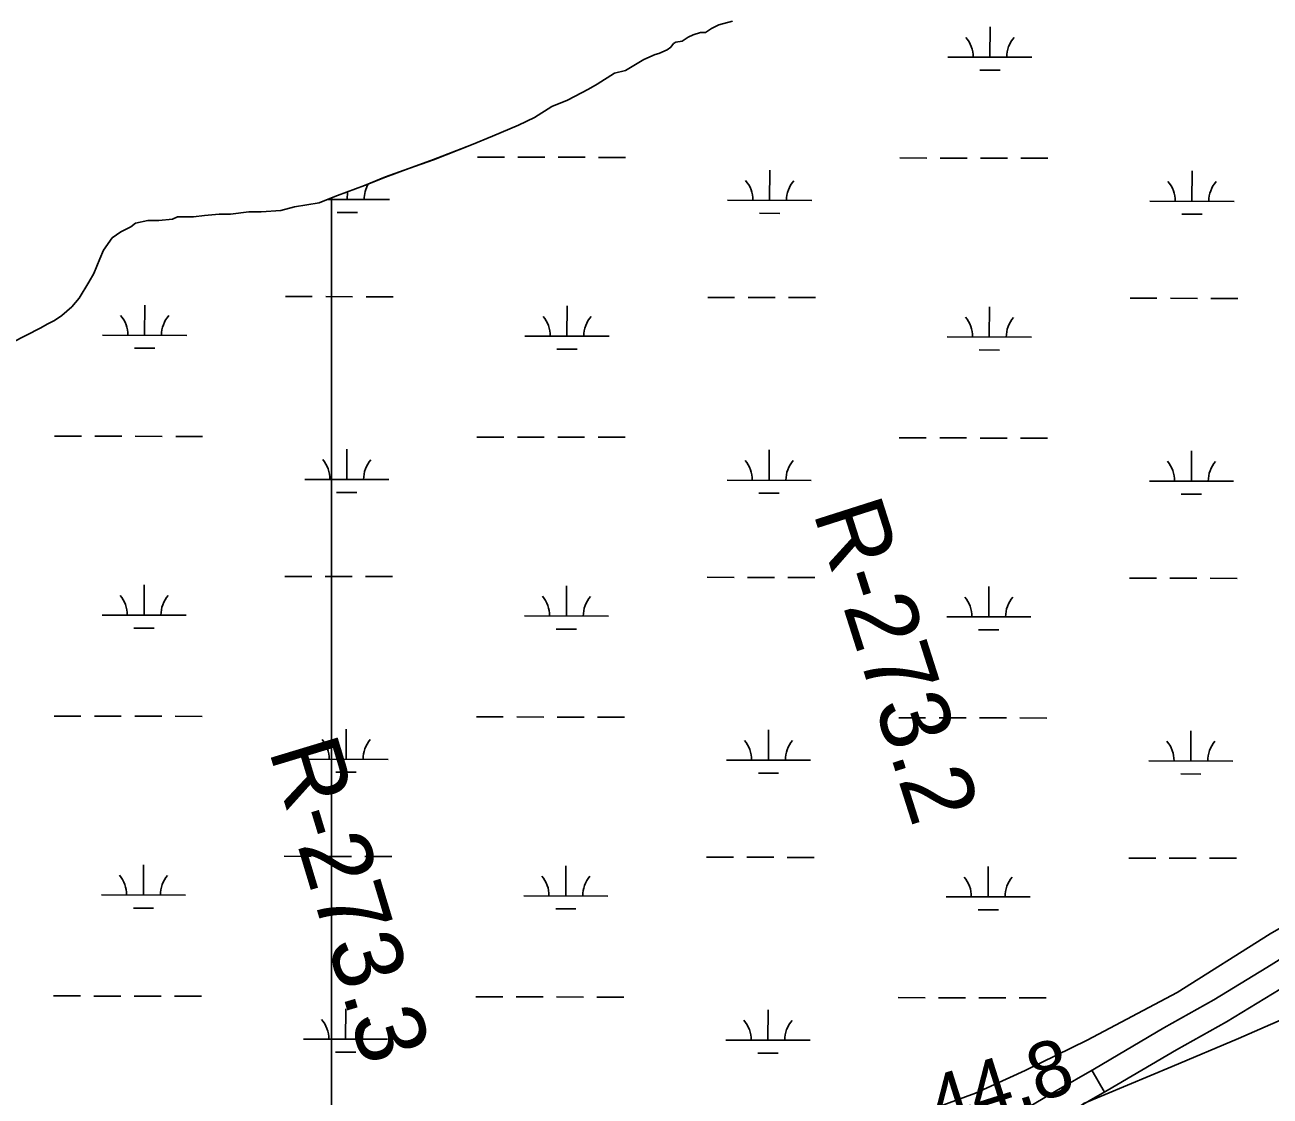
# Model space of a CAD drawing. Extents: x 3187622 to 3225504, y 800805 to 826213.
# Drawn here: x 3216479 to 3217959, y 814451 to 815725 of the extents above; entities that cross this region are included whole.
import ezdxf

# ---------------------------------------------------------------- set-up
doc = ezdxf.new("R2010")
doc.units = 0
for name, color, linetype in [('V-RIVR-RANG', 7, 'Continuous'), ('V-RIVR-RANG-IDEN', 7, 'Continuous'), ('V-ROAD-CNTR', 7, 'Continuous'), ('V-SITE-VEGE', 7, 'Continuous'), ('V-TOPO-MINR', 7, 'Continuous'), ('V-WETL-SWMP', 7, 'Continuous')]:
    doc.layers.add(name, color=color, linetype=linetype)

msp = doc.modelspace()

# ---------------------------------------------------------------- linework, layer by layer
at = {"layer": 'V-ROAD-CNTR'}
msp.add_line((3217747.1, 814482), (3217762, 814455.9), dxfattribs=at)
for points in [[(3217665.1, 814434.1), (3217704.6, 814457.6), (3217750.2, 814483.8), (3217832.5, 814532.5), (3217892, 814565.6), (3217955, 814604.1), (3218002.9, 814633.8)], [(3217719.7, 814431.7), (3217765.3, 814457.9), (3217847.5, 814506.5), (3217907.1, 814539.7), (3217970.7, 814578.6)]]:
    msp.add_lwpolyline(points, dxfattribs=at)
at = {"layer": 'V-SITE-VEGE'}
for p, q in [((3217303.8, 815724.5), (3217295.1, 815720.1)), ((3217319.9, 815729), (3217303.8, 815724.5)), ((3217267.3, 815709.8), (3217260, 815705.4)), ((3217273.1, 815712.8), (3217267.3, 815709.8)), ((3217281.9, 815715.7), (3217273.1, 815712.8)), ((3217287.7, 815715.7), (3217281.9, 815715.7)), ((3217295.1, 815720.1), (3217287.7, 815715.7)), ((3217242.4, 815695.1), (3217232.2, 815690.7)), ((3217246.8, 815698.1), (3217242.4, 815695.1)), ((3217249.7, 815702.5), (3217246.8, 815698.1)), ((3217252.6, 815703.9), (3217249.7, 815702.5)), ((3217260, 815705.4), (3217252.6, 815703.9)), ((3217214.6, 815683.4), (3217192.7, 815670.2)), ((3217227.8, 815689.3), (3217214.6, 815683.4)), ((3217232.2, 815690.7), (3217227.8, 815689.3)), ((3217179.5, 815667.2), (3217159.1, 815654)), ((3217192.7, 815670.2), (3217179.5, 815667.2)), ((3217148.8, 815648.1), (3217124, 815634.9)), ((3217159.1, 815654), (3217148.8, 815648.1)), ((3217124, 815634.9), (3217105, 815627.6)), ((3217105, 815627.6), (3217084.5, 815614.3)), ((3217065.5, 815605.5), (3217034.8, 815592.3)), ((3217084.5, 815614.3), (3217065.5, 815605.5)), ((3217034.8, 815592.3), (3217009.9, 815582)), ((3217009.9, 815582), (3216964.6, 815564.3)), ((3216964.6, 815564.3), (3216935.3, 815554)), ((3216935.3, 815554), (3216907.5, 815543.7)), ((3216882.7, 815533.5), (3216850.5, 815521.7)), ((3216907.5, 815543.7), (3216882.7, 815533.5)), ((3216850.5, 815521.7), (3216843.4, 815518.8)), ((3216843.4, 815518.8), (3216843.4, 813515.6))]:
    msp.add_line(p, q, dxfattribs=at)
msp.add_lwpolyline([(3216843.4, 813515.6), (3216843.4, 815518.8), (3216828.6, 815512.9), (3216799.3, 815508.4), (3216783.2, 815504), (3216759.8, 815502.5), (3216745.2, 815502.5), (3216723.2, 815499.5), (3216710, 815499.5), (3216692.5, 815498), (3216679.3, 815496.5), (3216660.3, 815496.4), (3216654.4, 815493.5), (3216638.3, 815492), (3216625.2, 815492), (3216610.5, 815489), (3216604.7, 815484.6), (3216593, 815478.7), (3216582.8, 815471.4), (3216572.5, 815456.7), (3216568.2, 815446.5), (3216560.9, 815428.9), (3216555.1, 815418.7), (3216543.4, 815399.6), (3216534.6, 815389.3), (3216522.9, 815379.1), (3216514.2, 815373.2), (3216505.4, 815368.8), (3216498.1, 815364.4), (3216463, 815346.8)], dxfattribs=at)
at = {"layer": 'V-TOPO-MINR'}
msp.add_lwpolyline([(3217999.9, 814554.2), (3217921.3, 814520), (3217842.5, 814486.6), (3217736.2, 814442.2)], dxfattribs=at)
at = {"layer": 'V-WETL-SWMP'}
for p, q in [((3217303.8, 815724.5), (3217295.1, 815720.1)), ((3217625.8, 815686.2), (3217625.9, 815722.2)), ((3217267.3, 815709.8), (3217260, 815705.4)), ((3217273.1, 815712.8), (3217267.3, 815709.8)), ((3217281.9, 815715.7), (3217273.1, 815712.8)), ((3217287.8, 815715.7), (3217281.9, 815715.7)), ((3217295.1, 815720.1), (3217287.8, 815715.7)), ((3217242.4, 815695.1), (3217232.2, 815690.7)), ((3217246.8, 815698.1), (3217242.4, 815695.1)), ((3217249.7, 815702.5), (3217246.8, 815698.1)), ((3217252.6, 815704), (3217249.7, 815702.5)), ((3217260, 815705.4), (3217252.6, 815704)), ((3217214.6, 815683.4), (3217192.7, 815670.2)), ((3217227.8, 815689.3), (3217214.6, 815683.4)), ((3217232.2, 815690.7), (3217227.8, 815689.3)), ((3217575.8, 815686.3), (3217675.8, 815686.1)), ((3217179.5, 815667.2), (3217159.1, 815654)), ((3217192.7, 815670.2), (3217179.5, 815667.2)), ((3217613.8, 815670.8), (3217637.8, 815670.8)), ((3217148.8, 815648.1), (3217124, 815634.9)), ((3217159.1, 815654), (3217148.8, 815648.1)), ((3217124, 815634.9), (3217105, 815627.6)), ((3217105, 815627.6), (3217084.5, 815614.3)), ((3217065.5, 815605.5), (3217034.8, 815592.3)), ((3217084.5, 815614.3), (3217065.5, 815605.5)), ((3217034.8, 815592.3), (3217009.9, 815582)), ((3217009.9, 815582), (3216964.6, 815564.4)), ((3216964.6, 815564.4), (3216935.3, 815554)), ((3217016.8, 815567.4), (3217048.8, 815567.4)), ((3217064.8, 815567.3), (3217096.8, 815567.3)), ((3217112.8, 815567.2), (3217144.8, 815567.2)), ((3217160.8, 815567.1), (3217192.8, 815567.1)), ((3217518.7, 815566.4), (3217550.7, 815566.3)), ((3217566.7, 815566.3), (3217598.7, 815566.2)), ((3217614.7, 815566.2), (3217646.7, 815566.1)), ((3217662.7, 815566.1), (3217694.7, 815566)), ((3216935.3, 815554), (3216907.5, 815543.8)), ((3217364, 815516), (3217364.1, 815552)), ((3217865.9, 815514.9), (3217866, 815550.9)), ((3216882.7, 815533.5), (3216850.5, 815521.7)), ((3216907.5, 815543.8), (3216882.7, 815533.5)), ((3216850.5, 815521.7), (3216828.6, 815512.9)), ((3216839, 815517), (3216912.1, 815516.9)), ((3216862.1, 815517), (3216862.2, 815525.9)), ((3217314, 815516.1), (3217414, 815515.9)), ((3217815.9, 815515), (3217915.9, 815514.8)), ((3216745.2, 815502.5), (3216723.2, 815499.5)), ((3216759.8, 815502.5), (3216745.2, 815502.5)), ((3216783.2, 815504), (3216759.8, 815502.5)), ((3216799.3, 815508.4), (3216783.2, 815504)), ((3216828.6, 815512.9), (3216799.3, 815508.4)), ((3216850.1, 815501.6), (3216874.1, 815501.5)), ((3217352, 815500.6), (3217376, 815500.5)), ((3216610.5, 815489), (3216604.7, 815484.6)), ((3216625.2, 815492), (3216610.5, 815489)), ((3216638.3, 815492), (3216625.2, 815492)), ((3216654.4, 815493.5), (3216638.3, 815492)), ((3216660.3, 815496.4), (3216654.4, 815493.5)), ((3216679.3, 815496.5), (3216660.3, 815496.4)), ((3216692.5, 815498), (3216679.3, 815496.5)), ((3216710, 815499.5), (3216692.5, 815498)), ((3216723.2, 815499.5), (3216710, 815499.5)), ((3217853.9, 815499.5), (3217877.9, 815499.5)), ((3216582.8, 815471.4), (3216572.6, 815456.8)), ((3216593, 815478.7), (3216582.8, 815471.4)), ((3216604.7, 815484.6), (3216593, 815478.7)), ((3216572.6, 815456.8), (3216568.2, 815446.5)), ((3216568.2, 815446.5), (3216560.9, 815428.9)), ((3216560.9, 815428.9), (3216555.1, 815418.7)), ((3216555.1, 815418.7), (3216543.4, 815399.6)), ((3216543.4, 815399.6), (3216534.6, 815389.4)), ((3216788.5, 815401.7), (3216820.5, 815401.6)), ((3216836.5, 815401.6), (3216868.5, 815401.5)), ((3216884.5, 815401.5), (3216916.5, 815401.4)), ((3217290.4, 815400.7), (3217322.4, 815400.6)), ((3217338.4, 815400.6), (3217370.4, 815400.5)), ((3217386.4, 815400.5), (3217418.4, 815400.4)), ((3217792.3, 815399.7), (3217824.3, 815399.6)), ((3217840.3, 815399.6), (3217872.3, 815399.5)), ((3217888.3, 815399.5), (3217920.3, 815399.4)), ((3216534.6, 815389.4), (3216522.9, 815379.1)), ((3216621.3, 815355.6), (3216621.4, 815391.6)), ((3217123.2, 815354.6), (3217123.3, 815390.6)), ((3217625.1, 815353.6), (3217625.2, 815389.6)), ((3216505.4, 815368.8), (3216498.1, 815364.4)), ((3216514.2, 815373.2), (3216505.4, 815368.8)), ((3216522.9, 815379.1), (3216514.2, 815373.2)), ((3216498.1, 815364.4), (3216463, 815346.8)), ((3216571.3, 815355.7), (3216671.3, 815355.5)), ((3217073.2, 815354.7), (3217173.2, 815354.5)), ((3217575.1, 815353.7), (3217675.1, 815353.5)), ((3216609.3, 815340.2), (3216633.3, 815340.2)), ((3217111.2, 815339.2), (3217135.2, 815339.1)), ((3217613.1, 815338.2), (3217637.1, 815338.1)), ((3216514.2, 815235.8), (3216546.2, 815235.7)), ((3216562.2, 815235.7), (3216594.2, 815235.6)), ((3216610.2, 815235.6), (3216642.2, 815235.5)), ((3216658.2, 815235.5), (3216690.2, 815235.4)), ((3217016.2, 815234.7), (3217048.2, 815234.7)), ((3217064.2, 815234.6), (3217096.2, 815234.6)), ((3217112.2, 815234.5), (3217144.2, 815234.5)), ((3217160.2, 815234.4), (3217192.2, 815234.4)), ((3217518.1, 815233.7), (3217550.1, 815233.7)), ((3217566.1, 815233.6), (3217598.1, 815233.6)), ((3217614.1, 815233.5), (3217646.1, 815233.5)), ((3216861.5, 815184.3), (3216861.5, 815220.3)), ((3217363.4, 815183.3), (3217363.4, 815219.3)), ((3217662.1, 815233.4), (3217694.1, 815233.4)), ((3217865.3, 815182.3), (3217865.3, 815218.3)), ((3216811.5, 815184.4), (3216911.5, 815184.2)), ((3217313.4, 815183.4), (3217413.4, 815183.2)), ((3217815.3, 815182.4), (3217915.3, 815182.2)), ((3216849.4, 815168.9), (3216873.4, 815168.9)), ((3217351.3, 815167.9), (3217375.3, 815167.8)), ((3217853.2, 815166.9), (3217877.2, 815166.8)), ((3216620.7, 815022.9), (3216620.7, 815058.9)), ((3216787.8, 815069), (3216819.8, 815069)), ((3216835.8, 815068.9), (3216867.8, 815068.9)), ((3216883.8, 815068.8), (3216915.8, 815068.8)), ((3217122.6, 815021.9), (3217122.6, 815057.9)), ((3217289.7, 815068), (3217321.7, 815067.9)), ((3217337.7, 815067.9), (3217369.7, 815067.8)), ((3217385.7, 815067.8), (3217417.7, 815067.8)), ((3217624.5, 815020.9), (3217624.5, 815056.9)), ((3217791.6, 815067), (3217823.6, 815066.9)), ((3217839.6, 815066.9), (3217871.6, 815066.8)), ((3217887.6, 815066.8), (3217919.6, 815066.7)), ((3216570.7, 815023), (3216670.7, 815022.8)), ((3217072.6, 815022), (3217172.6, 815021.8)), ((3217574.5, 815021), (3217674.5, 815020.8)), ((3216608.6, 815007.5), (3216632.6, 815007.5)), ((3217110.5, 815006.5), (3217134.5, 815006.5)), ((3217612.4, 815005.5), (3217636.4, 815005.4)), ((3216513.6, 814903.1), (3216545.6, 814903)), ((3216561.6, 814903), (3216593.6, 814902.9)), ((3216609.6, 814902.9), (3216641.6, 814902.8)), ((3216657.6, 814902.8), (3216689.6, 814902.7)), ((3217015.5, 814902.1), (3217047.5, 814902)), ((3217063.5, 814902), (3217095.5, 814901.9)), ((3217111.5, 814901.9), (3217143.5, 814901.8)), ((3217159.5, 814901.8), (3217191.5, 814901.7)), ((3217517.4, 814901), (3217549.4, 814901)), ((3217565.4, 814900.9), (3217597.4, 814900.9)), ((3217613.4, 814900.9), (3217645.4, 814900.8)), ((3217661.4, 814900.8), (3217693.4, 814900.7)), ((3216860.8, 814851.6), (3216860.9, 814887.6)), ((3217362.7, 814850.6), (3217362.8, 814886.6)), ((3217864.6, 814849.6), (3217864.7, 814885.6)), ((3216810.8, 814851.7), (3216910.8, 814851.5)), ((3217312.7, 814850.7), (3217412.7, 814850.5)), ((3217814.6, 814849.7), (3217914.6, 814849.5)), ((3216848.7, 814836.2), (3216872.7, 814836.2)), ((3217350.7, 814835.2), (3217374.7, 814835.2)), ((3217852.6, 814834.2), (3217876.6, 814834.1)), ((3216787.1, 814736.4), (3216819.1, 814736.3)), ((3216835.1, 814736.3), (3216867.1, 814736.2)), ((3216883.1, 814736.2), (3216915.1, 814736.1)), ((3217289, 814735.3), (3217321, 814735.3)), ((3217337, 814735.2), (3217369, 814735.2)), ((3217385, 814735.1), (3217417, 814735.1)), ((3217790.9, 814734.3), (3217822.9, 814734.2)), ((3217838.9, 814734.2), (3217870.9, 814734.2)), ((3217886.9, 814734.1), (3217918.9, 814734.1)), ((3216620, 814690.3), (3216620.1, 814726.3)), ((3217121.9, 814689.2), (3217122, 814725.2)), ((3217623.8, 814688.2), (3217623.9, 814724.2)), ((3216570, 814690.4), (3216670, 814690.2)), ((3217071.9, 814689.3), (3217171.9, 814689.1)), ((3217573.8, 814688.3), (3217673.8, 814688.1)), ((3216607.9, 814674.9), (3216631.9, 814674.8)), ((3217109.9, 814673.8), (3217133.9, 814673.8)), ((3217611.8, 814672.8), (3217635.8, 814672.8)), ((3217958.7, 814644.4), (3218018.9, 814678.9)), ((3217848.2, 814574.4), (3217958.7, 814644.4)), ((3216512.9, 814570.4), (3216544.9, 814570.4)), ((3216560.9, 814570.3), (3216592.9, 814570.3)), ((3216608.9, 814570.2), (3216640.9, 814570.2)), ((3216656.9, 814570.1), (3216688.9, 814570.1)), ((3217014.8, 814569.4), (3217046.8, 814569.3)), ((3217062.8, 814569.3), (3217094.8, 814569.2)), ((3217110.8, 814569.2), (3217142.8, 814569.1)), ((3217158.8, 814569.1), (3217190.8, 814569)), ((3217516.7, 814568.4), (3217548.7, 814568.3)), ((3217564.7, 814568.3), (3217596.7, 814568.2)), ((3217612.7, 814568.2), (3217644.7, 814568.1)), ((3217660.7, 814568.1), (3217692.7, 814568)), ((3217741.2, 814517.7), (3217848.2, 814574.4)), ((3216860.1, 814519), (3216860.2, 814555)), ((3217362, 814517.9), (3217362.1, 814553.9)), ((3216810.1, 814519.1), (3216910.1, 814518.9)), ((3217312, 814518), (3217412, 814517.8)), ((3217667.8, 814481.9), (3217741.2, 814517.7)), ((3216848.1, 814503.6), (3216872.1, 814503.5)), ((3217350, 814502.5), (3217374, 814502.5)), ((3217608.8, 814454.7), (3217667.8, 814481.9)), ((3217150.9, 814288.1), (3217608.8, 814454.7))]:
    msp.add_line(p, q, dxfattribs=at)
for centre, start, end in [((3217570.6, 815686.8), 359.1115, 40.6551), ((3217681.1, 815686.6), 139.1115, 180.6551), ((3216917.4, 815517.4), 149.4856, 180.6551), ((3217308.8, 815516.6), 359.1115, 40.6551), ((3217419.3, 815516.3), 139.1115, 180.6551), ((3217810.7, 815515.5), 359.1115, 40.6551), ((3217921.2, 815515.3), 139.1115, 180.6551), ((3216806.9, 815517.6), 359.1115, 1.2012), ((3216566.1, 815356.2), 359.1115, 40.6551), ((3216676.6, 815356), 139.1115, 180.6551), ((3217068, 815355.2), 359.1115, 40.6551), ((3217178.5, 815355), 139.1115, 180.6551), ((3217569.9, 815354.2), 359.1115, 40.6551), ((3217680.4, 815353.9), 139.1115, 180.6551), ((3216806.2, 815184.9), 359.1115, 40.6551), ((3216916.7, 815184.7), 139.1115, 180.6551), ((3217308.1, 815183.9), 359.1115, 40.6551), ((3217418.6, 815183.7), 139.1115, 180.6551), ((3217810, 815182.9), 359.1115, 40.6551), ((3217920.5, 815182.6), 139.1115, 180.6551), ((3216565.4, 815023.5), 359.1115, 40.6551), ((3216675.9, 815023.3), 139.1115, 180.6551), ((3217067.3, 815022.5), 359.1115, 40.6551), ((3217177.8, 815022.3), 139.1115, 180.6551), ((3217569.2, 815021.5), 359.1115, 40.6551), ((3217679.7, 815021.3), 139.1115, 180.6551), ((3216805.5, 814852.2), 359.1115, 40.6551), ((3216916, 814852), 139.1115, 180.6551), ((3217307.4, 814851.2), 359.1115, 40.6551), ((3217417.9, 814851), 139.1115, 180.6551), ((3217809.4, 814850.2), 359.1115, 40.6551), ((3217919.8, 814850), 139.1115, 180.6551), ((3216564.7, 814690.9), 359.1115, 40.6551), ((3216675.2, 814690.6), 139.1115, 180.6551), ((3217066.6, 814689.8), 359.1115, 40.6551), ((3217177.1, 814689.6), 139.1115, 180.6551), ((3217568.5, 814688.8), 359.1115, 40.6551), ((3217679, 814688.6), 139.1115, 180.6551), ((3216804.9, 814519.6), 359.1115, 40.6551), ((3216915.3, 814519.3), 139.1115, 180.6551), ((3217306.8, 814518.5), 359.1115, 40.6551), ((3217417.3, 814518.3), 139.1115, 180.6551)]:
    msp.add_arc(centre, 35.2, start, end, dxfattribs=at)

# ---------------------------------------------------------------- texts
at = {"layer": 'V-RIVR-RANG'}
msp.add_text('44.8', height=67, rotation=17.5483, dxfattribs=at).set_placement((3217564.2, 814406.3))
at = {"layer": 'V-RIVR-RANG-IDEN'}
for s, rotation, p in [('R-273.2', 287.6909, (3217415.3, 815145.2)), ('R-273.3', 286.8206, (3216768.6, 814862.3))]:
    msp.add_text(s, height=83, rotation=rotation, dxfattribs=at).set_placement(p)

doc.saveas('drawing.dxf')
